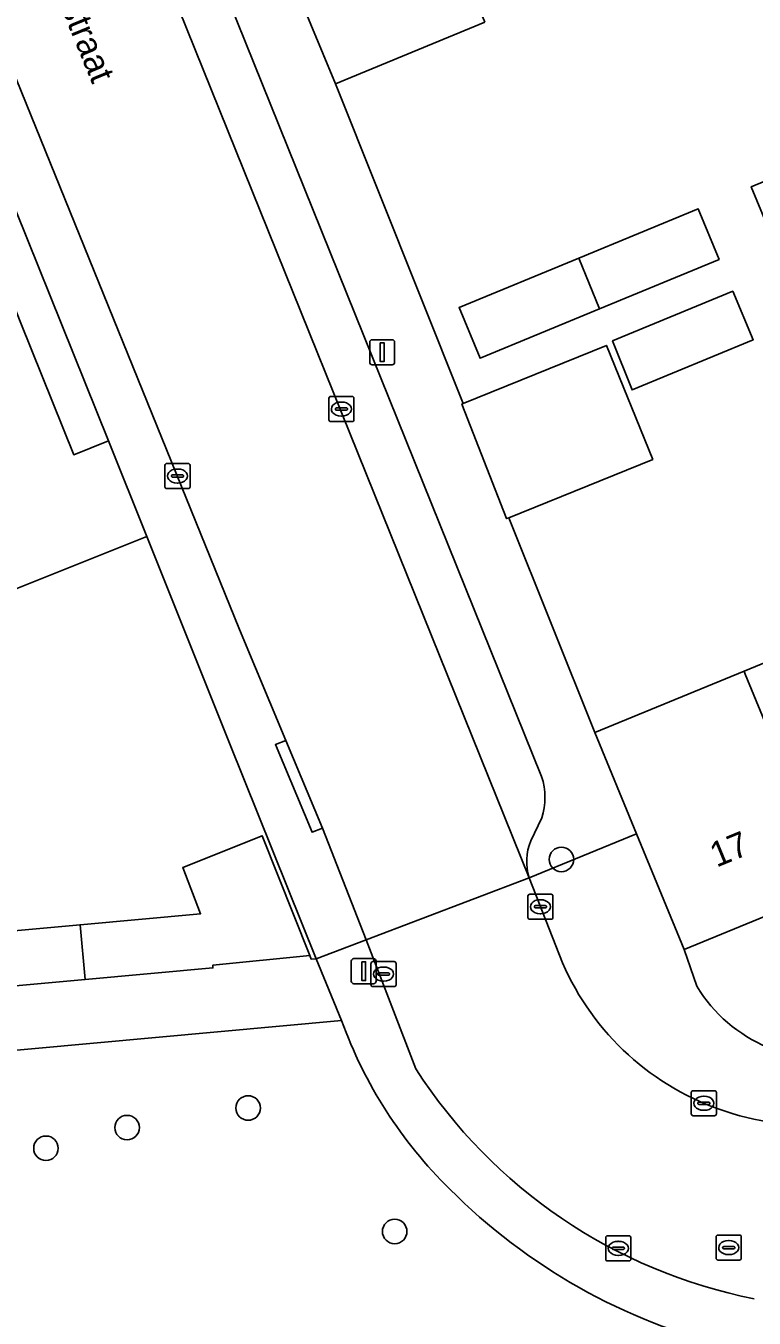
# Model space of a CAD drawing. Extents: x 162989 to 165008, y 383432 to 384338.
# Drawn here: x 163885.9 to 163914.9, y 383839.9 to 383891.5 of the extents above; entities that cross this region are included whole.
import ezdxf

# ---------------------------------------------------------------- set-up
doc = ezdxf.new("R2010")
doc.units = 0
for name, color, linetype in [('IMGEO_Boom', 7, 'Continuous'), ('IMGEO_Erf', 7, 'Continuous'), ('IMGEO_Groenvoorziening', 7, 'Continuous'), ('IMGEO_Kolk', 7, 'Continuous'), ('IMGEO_Lichtmast', 7, 'Continuous'), ('IMGEO_Muur', 7, 'Continuous'), ('IMGEO_Openbare_ruimte_label', 7, 'Continuous'), ('IMGEO_Pand', 7, 'Continuous'), ('IMGEO_Pand_nummerreeks', 7, 'Continuous'), ('IMGEO_Parkeervlak_open', 7, 'Continuous'), ('IMGEO_Rijbaan_lokaal_open', 7, 'Continuous'), ('IMGEO_Rioolput', 7, 'Continuous'), ('IMGEO_Voetpad_open', 7, 'Continuous')]:
    doc.layers.add(name, color=color, linetype=linetype)

msp = doc.modelspace()

# ---------------------------------------------------------------- linework, layer by layer
at = {"layer": 'IMGEO_Boom'}
for centre in [(163907.235, 383858.209), (163894.75, 383848.296), (163889.925, 383847.514), (163886.693, 383846.69), (163900.589, 383843.371)]:
    msp.add_circle(centre, 0.489, dxfattribs=at)
at = {"layer": 'IMGEO_Erf'}
for points in [[(163904.184, 383891.608), (163898.226, 383889.141), (163903.318, 383876.394), (163909.026, 383878.709), (163910.869, 383874.166), (163905.137, 383871.841), (163908.558, 383863.277), (163914.511, 383865.725), (163919.581, 383867.809), (163920.323, 383868.114), (163926.135, 383870.504), (163931.965, 383872.901), (163937.898, 383875.34), (163941.457, 383866.686), (163935.522, 383864.245), (163929.693, 383861.848), (163923.881, 383859.458), (163918.069, 383857.068), (163912.119, 383854.621), (163912.626, 383853.153)], [(163885.697, 383879.603), (163887.798, 383874.353), (163889.191, 383874.91), (163884.087, 383887.565)], [(163882.926, 383855.139), (163888.054, 383855.608), (163892.857, 383856.047), (163892.147, 383857.891), (163895.304, 383859.152), (163897.213, 383854.373), (163897.266, 383854.232), (163897.461, 383854.25), (163894.005, 383862.843), (163890.717, 383871.094), (163883.329, 383868.139)]]:
    msp.add_lwpolyline(points, dxfattribs=at)
for points in [[(163920.352, 383884.971), (163915.637, 383883.019), (163914.798, 383885.044), (163919.507, 383886.994), (163924.321, 383888.987), (163925.16, 383886.962)], [(163903.995, 383878.198), (163903.156, 383880.223), (163907.921, 383882.196), (163912.679, 383884.166), (163913.518, 383882.141), (163908.75, 383880.167)], [(163914.869, 383878.931), (163910.051, 383876.936), (163909.272, 383878.895), (163914.058, 383880.876)]]:
    msp.add_lwpolyline(points, close=True, dxfattribs=at)
msp.add_arc((163917.828, 383856.318), 6.089, 211.3188, 282.4434, dxfattribs=at)
at = {"layer": 'IMGEO_Groenvoorziening'}
msp.add_lwpolyline([(163898.475, 383851.785), (163861.538, 383848.404), (163817.731, 383863.45), (163809.329, 383871.571), (163807.224, 383869.407), (163800.379, 383871.261), (163800.304, 383876.419), (163784.839, 383880.72), (163775.646, 383884.905), (163773.428, 383885.914), (163771.806, 383885.68), (163763.327, 383883.882), (163761.67, 383880.294), (163761.318, 383879.505), (163762.901, 383879.022), (163763.142, 383879.783), (163770.57, 383877.207), (163786.519, 383872.073), (163829.229, 383857.865), (163846.299, 383851.794), (163880.237, 383839.724)], dxfattribs=at)
for centre, radius, start, end in [((163915.33, 383857.842), 17.91, 199.7657, 225.5332), ((163919.569, 383861.773), 23.687, 224.876, 256.299), ((163916.606, 383857.515), 18.941, 261.9673, 293.7031)]:
    msp.add_arc(centre, radius, start, end, dxfattribs=at)
at = {"layer": 'IMGEO_Kolk'}
for p, q in [((163897.965, 383875.749), (163897.965, 383876.601)), ((163898.04, 383876.675), (163898.892, 383876.675)), ((163898.453, 383876.455), (163898.478, 383876.455)), ((163898.966, 383876.601), (163898.966, 383875.749)), ((163898.224, 383876.169), (163898.224, 383876.181)), ((163898.662, 383876.132), (163898.264, 383876.132)), ((163898.267, 383876.218), (163898.665, 383876.218)), ((163898.476, 383875.895), (163898.451, 383875.895)), ((163898.708, 383876.181), (163898.708, 383876.169)), ((163898.892, 383875.675), (163898.04, 383875.675)), ((163891.434, 383873.077), (163891.434, 383873.929)), ((163891.509, 383874.003), (163892.361, 383874.003)), ((163891.922, 383873.783), (163891.947, 383873.783)), ((163892.435, 383873.929), (163892.435, 383873.077)), ((163891.693, 383873.497), (163891.693, 383873.509)), ((163892.131, 383873.46), (163891.733, 383873.46)), ((163891.736, 383873.546), (163892.134, 383873.546)), ((163891.945, 383873.223), (163891.92, 383873.223)), ((163892.177, 383873.509), (163892.177, 383873.497)), ((163892.361, 383873.003), (163891.509, 383873.003)), ((163905.896, 383855.898), (163905.896, 383856.75)), ((163905.971, 383856.824), (163906.823, 383856.824)), ((163906.897, 383856.75), (163906.897, 383855.898)), ((163906.155, 383856.318), (163906.155, 383856.33)), ((163906.593, 383856.281), (163906.195, 383856.281)), ((163906.198, 383856.367), (163906.596, 383856.367)), ((163906.384, 383856.604), (163906.409, 383856.604)), ((163906.639, 383856.33), (163906.639, 383856.318)), ((163906.823, 383855.824), (163905.971, 383855.824)), ((163906.407, 383856.044), (163906.382, 383856.044)), ((163899.72, 383854.138), (163900.572, 383854.138)), ((163899.645, 383853.212), (163899.645, 383854.064)), ((163899.904, 383853.632), (163899.904, 383853.644)), ((163899.947, 383853.681), (163900.345, 383853.681)), ((163900.133, 383853.918), (163900.158, 383853.918)), ((163900.388, 383853.644), (163900.388, 383853.632)), ((163900.646, 383854.064), (163900.646, 383853.212)), ((163900.572, 383853.138), (163899.72, 383853.138)), ((163900.342, 383853.595), (163899.944, 383853.595)), ((163900.156, 383853.358), (163900.131, 383853.358)), ((163912.484, 383848.985), (163913.336, 383848.985)), ((163912.409, 383848.059), (163912.409, 383848.911)), ((163912.668, 383848.479), (163912.668, 383848.491)), ((163913.106, 383848.442), (163912.708, 383848.442)), ((163912.711, 383848.528), (163913.109, 383848.528)), ((163912.897, 383848.765), (163912.922, 383848.765)), ((163913.152, 383848.491), (163913.152, 383848.479)), ((163913.41, 383848.911), (163913.41, 383848.059)), ((163913.336, 383847.985), (163912.484, 383847.985)), ((163912.92, 383848.205), (163912.895, 383848.205)), ((163908.999, 383842.272), (163908.999, 383843.124)), ((163909.074, 383843.198), (163909.926, 383843.198)), ((163909.487, 383842.978), (163909.512, 383842.978)), ((163910, 383843.124), (163910, 383842.272)), ((163909.258, 383842.692), (163909.258, 383842.704)), ((163909.696, 383842.655), (163909.298, 383842.655)), ((163909.301, 383842.741), (163909.699, 383842.741)), ((163909.51, 383842.418), (163909.485, 383842.418)), ((163909.742, 383842.704), (163909.742, 383842.692)), ((163909.926, 383842.198), (163909.074, 383842.198))]:
    msp.add_line(p, q, dxfattribs=at)
for points in [[(163897.965, 383875.749), (163897.965, 383876.601)], [(163898.04, 383876.675), (163898.892, 383876.675)], [(163898.966, 383876.601), (163898.966, 383875.749)], [(163898.892, 383875.675), (163898.04, 383875.675)], [(163891.434, 383873.077), (163891.434, 383873.929)], [(163891.509, 383874.003), (163892.361, 383874.003)], [(163892.435, 383873.929), (163892.435, 383873.077)], [(163892.361, 383873.003), (163891.509, 383873.003)], [(163905.896, 383855.898), (163905.896, 383856.75)], [(163905.971, 383856.824), (163906.823, 383856.824)], [(163906.897, 383856.75), (163906.897, 383855.898)], [(163906.823, 383855.824), (163905.971, 383855.824)], [(163899.72, 383854.138), (163900.572, 383854.138)], [(163899.645, 383853.212), (163899.645, 383854.064)], [(163900.646, 383854.064), (163900.646, 383853.212)], [(163900.572, 383853.138), (163899.72, 383853.138)], [(163912.484, 383848.985), (163913.336, 383848.985)], [(163912.409, 383848.059), (163912.409, 383848.911)], [(163913.41, 383848.911), (163913.41, 383848.059)], [(163913.336, 383847.985), (163912.484, 383847.985)], [(163908.999, 383842.272), (163908.999, 383843.124)], [(163909.074, 383843.198), (163909.926, 383843.198)], [(163910, 383843.124), (163910, 383842.272)], [(163909.926, 383842.198), (163909.074, 383842.198)]]:
    msp.add_lwpolyline(points, dxfattribs=at)
for centre, radius, start, end in [((163898.042, 383876.599), 0.0765, 91.552, 178.448), ((163898.042, 383876.599), 0.0765, 91.552, 178.448), ((163898.89, 383876.599), 0.0765, 1.552, 88.448), ((163898.89, 383876.599), 0.0765, 1.552, 88.448), ((163898.264, 383876.178), 0.0403, 85.8775, 175.7526), ((163898.261, 383876.168), 0.0366, 178.938, 274.7102), ((163898.665, 383876.175), 0.043, 264.8664, 352.4533), ((163898.669, 383876.18), 0.0386, 1.7309, 96.639), ((163898.042, 383875.751), 0.0765, 181.552, 268.448), ((163898.042, 383875.751), 0.0765, 181.552, 268.448), ((163898.89, 383875.751), 0.0765, 271.552, 358.448), ((163898.89, 383875.751), 0.0765, 271.552, 358.448), ((163891.511, 383873.927), 0.0765, 91.552, 178.448), ((163891.511, 383873.927), 0.0765, 91.552, 178.448), ((163892.359, 383873.927), 0.0765, 1.552, 88.448), ((163892.359, 383873.927), 0.0765, 1.552, 88.448), ((163891.733, 383873.506), 0.0403, 85.8775, 175.7526), ((163891.73, 383873.496), 0.0366, 178.938, 274.7102), ((163892.134, 383873.503), 0.043, 264.8664, 352.4533), ((163892.138, 383873.508), 0.0386, 1.7309, 96.639), ((163891.511, 383873.079), 0.0765, 181.552, 268.448), ((163891.511, 383873.079), 0.0765, 181.552, 268.448), ((163892.359, 383873.079), 0.0765, 271.552, 358.448), ((163892.359, 383873.079), 0.0765, 271.552, 358.448), ((163905.973, 383856.748), 0.0765, 91.552, 178.448), ((163905.973, 383856.748), 0.0765, 91.552, 178.448), ((163906.821, 383856.748), 0.0765, 1.552, 88.448), ((163906.821, 383856.748), 0.0765, 1.552, 88.448), ((163906.195, 383856.327), 0.0403, 85.8775, 175.7526), ((163906.192, 383856.317), 0.0366, 178.938, 274.7102), ((163906.596, 383856.324), 0.043, 264.8664, 352.4533), ((163906.6, 383856.329), 0.0386, 1.7309, 96.639), ((163905.973, 383855.9), 0.0765, 181.552, 268.448), ((163905.973, 383855.9), 0.0765, 181.552, 268.448), ((163906.821, 383855.9), 0.0765, 271.552, 358.448), ((163906.821, 383855.9), 0.0765, 271.552, 358.448), ((163899.722, 383854.062), 0.0765, 91.552, 178.448), ((163899.722, 383854.062), 0.0765, 91.552, 178.448), ((163900.57, 383854.062), 0.0765, 1.552, 88.448), ((163900.57, 383854.062), 0.0765, 1.552, 88.448), ((163899.944, 383853.641), 0.0403, 85.8775, 175.7526), ((163899.941, 383853.631), 0.0366, 178.938, 274.7102), ((163900.345, 383853.638), 0.043, 264.8664, 352.4533), ((163900.349, 383853.643), 0.0386, 1.7309, 96.639), ((163899.722, 383853.214), 0.0765, 181.552, 268.448), ((163899.722, 383853.214), 0.0765, 181.552, 268.448), ((163900.57, 383853.214), 0.0765, 271.552, 358.448), ((163900.57, 383853.214), 0.0765, 271.552, 358.448), ((163912.486, 383848.909), 0.0765, 91.552, 178.448), ((163912.486, 383848.909), 0.0765, 91.552, 178.448), ((163913.334, 383848.909), 0.0765, 1.552, 88.448), ((163913.334, 383848.909), 0.0765, 1.552, 88.448), ((163912.708, 383848.488), 0.0403, 85.8775, 175.7526), ((163912.705, 383848.478), 0.0366, 178.938, 274.7102), ((163913.109, 383848.485), 0.043, 264.8664, 352.4533), ((163913.113, 383848.49), 0.0386, 1.7309, 96.639), ((163912.486, 383848.061), 0.0765, 181.552, 268.448), ((163912.486, 383848.061), 0.0765, 181.552, 268.448), ((163913.334, 383848.061), 0.0765, 271.552, 358.448), ((163913.334, 383848.061), 0.0765, 271.552, 358.448), ((163909.076, 383843.122), 0.0765, 91.552, 178.448), ((163909.076, 383843.122), 0.0765, 91.552, 178.448), ((163909.924, 383843.122), 0.0765, 1.552, 88.448), ((163909.924, 383843.122), 0.0765, 1.552, 88.448), ((163909.076, 383842.274), 0.0765, 181.552, 268.448), ((163909.076, 383842.274), 0.0765, 181.552, 268.448), ((163909.298, 383842.701), 0.0403, 85.8775, 175.7526), ((163909.295, 383842.691), 0.0366, 178.938, 274.7102), ((163909.699, 383842.698), 0.043, 264.8664, 352.4533), ((163909.703, 383842.703), 0.0386, 1.7309, 96.639), ((163909.924, 383842.274), 0.0765, 271.552, 358.448), ((163909.924, 383842.274), 0.0765, 271.552, 358.448)]:
    msp.add_arc(centre, radius, start, end, dxfattribs=at)
for centre, major_axis, ratio, start_param, end_param in [((163898.452, 383876.175), (-0.387, 0.002), 0.722429, 4.712389, 7.853982), ((163898.477, 383876.175), (-0.39, 0.002), 0.717154, 1.570796, 4.712389), ((163891.921, 383873.503), (-0.387, 0.002), 0.722429, 4.712389, 7.853982), ((163891.946, 383873.503), (-0.39, 0.002), 0.717154, 1.570796, 4.712389), ((163906.383, 383856.324), (-0.387, 0.002), 0.722429, 4.712389, 7.853982), ((163906.408, 383856.324), (-0.39, 0.002), 0.717154, 1.570796, 4.712389), ((163900.132, 383853.638), (-0.387, 0.002), 0.722429, 4.712389, 7.853982), ((163900.157, 383853.638), (-0.39, 0.002), 0.717154, 1.570796, 4.712389), ((163912.896, 383848.485), (-0.387, 0.002), 0.722429, 4.712389, 7.853982), ((163912.921, 383848.485), (-0.39, 0.002), 0.717154, 1.570796, 4.712389), ((163909.486, 383842.698), (-0.387, 0.002), 0.722429, 4.712389, 7.853982), ((163909.511, 383842.698), (-0.39, 0.002), 0.717154, 1.570796, 4.712389)]:
    msp.add_ellipse(centre, major_axis=major_axis, ratio=ratio, start_param=start_param, end_param=end_param, dxfattribs=at)
at = {"layer": 'IMGEO_Lichtmast'}
for p, q in [((163899.697, 383878.941), (163900.487, 383878.941)), ((163900.487, 383878.941), (163899.697, 383878.941)), ((163899.597, 383878.041), (163899.597, 383878.841)), ((163899.597, 383878.841), (163899.597, 383878.041)), ((163900.587, 383878.841), (163900.587, 383878.041)), ((163900.587, 383878.041), (163900.587, 383878.841)), ((163900.487, 383877.941), (163899.697, 383877.941)), ((163899.697, 383877.941), (163900.487, 383877.941)), ((163898.86, 383853.353), (163898.86, 383854.153)), ((163898.86, 383854.153), (163898.86, 383853.353)), ((163898.96, 383854.253), (163899.75, 383854.253)), ((163899.75, 383854.253), (163898.96, 383854.253)), ((163899.85, 383854.153), (163899.85, 383853.353)), ((163899.85, 383853.353), (163899.85, 383854.153)), ((163899.75, 383853.253), (163898.96, 383853.253)), ((163898.96, 383853.253), (163899.75, 383853.253))]:
    msp.add_line(p, q, dxfattribs=at)
for points in [[(163900.017, 383878.816), (163900.167, 383878.816), (163900.167, 383878.066), (163900.017, 383878.066), (163900.017, 383878.816)], [(163899.28, 383854.128), (163899.43, 383854.128), (163899.43, 383853.378), (163899.28, 383853.378), (163899.28, 383854.128)]]:
    msp.add_lwpolyline(points, dxfattribs=at)
for centre, start, end in [((163899.697, 383878.841), 90, 180), ((163899.697, 383878.841), 90, 180), ((163900.487, 383878.841), 0, 90), ((163900.487, 383878.841), 360, 90), ((163899.697, 383878.041), 180, 270), ((163899.697, 383878.041), 180, 270), ((163900.487, 383878.041), 270, 0), ((163900.487, 383878.041), 270, 0), ((163898.96, 383854.153), 90, 180), ((163898.96, 383854.153), 90, 180), ((163899.75, 383854.153), 0, 90), ((163899.75, 383854.153), 360, 90), ((163898.96, 383853.353), 180, 270), ((163898.96, 383853.353), 180, 270), ((163899.75, 383853.353), 270, 0), ((163899.75, 383853.353), 270, 0)]:
    msp.add_arc(centre, 0.1, start, end, dxfattribs=at)
at = {"layer": 'IMGEO_Muur'}
msp.add_lwpolyline([(163894.005, 383862.843), (163890.717, 383871.094)], dxfattribs=at)
at = {"layer": 'IMGEO_Pand'}
for points in [[(163904.184, 383891.608), (163900.679, 383900.072), (163894.721, 383897.605), (163898.226, 383889.141)], [(163919.507, 383886.994), (163914.798, 383885.044), (163915.637, 383883.019), (163920.352, 383884.971)], [(163907.921, 383882.196), (163908.75, 383880.167), (163913.518, 383882.141), (163912.679, 383884.166)], [(163881.887, 383871.743), (163883.329, 383868.139), (163890.717, 383871.094), (163889.191, 383874.91), (163887.798, 383874.353), (163885.697, 383879.603), (163884.577, 383882.402), (163882.196, 383881.449), (163878.581, 383880.003)], [(163907.921, 383882.196), (163903.156, 383880.223), (163903.995, 383878.198), (163908.75, 383880.167)], [(163910.051, 383876.936), (163914.869, 383878.931), (163914.058, 383880.876), (163909.272, 383878.895)], [(163903.318, 383876.394), (163903.267, 383876.373), (163905.046, 383871.804), (163905.137, 383871.841), (163910.869, 383874.166), (163909.026, 383878.709)], [(163918.069, 383857.068), (163923.881, 383859.458), (163920.372, 383867.99), (163920.323, 383868.114), (163919.581, 383867.809), (163914.511, 383865.725), (163914.561, 383865.6)], [(163914.561, 383865.6), (163914.511, 383865.725), (163908.558, 383863.277), (163910.221, 383859.234), (163912.119, 383854.621), (163918.069, 383857.068)], [(163888.254, 383853.42), (163893.349, 383853.886), (163893.339, 383853.991), (163897.213, 383854.373), (163895.304, 383859.152), (163892.147, 383857.891), (163892.857, 383856.047), (163888.054, 383855.608)], [(163888.254, 383853.42), (163888.054, 383855.608), (163882.926, 383855.139), (163883.126, 383852.95)]]:
    msp.add_lwpolyline(points, close=True, dxfattribs=at)
at = {"layer": 'IMGEO_Parkeervlak_open'}
for points in [[(163889.385, 383898.605), (163905.943, 383857.474)], [(163906.443, 383861.516), (163892.615, 383895.858)], [(163906.008, 383858.95), (163906.449, 383859.865)]]:
    msp.add_lwpolyline(points, dxfattribs=at)
for centre, radius, start, end in [((163903.931, 383860.681), 2.647, 342.0385, 18.378), ((163908.082, 383858.119), 2.234, 158.1732, 196.7837)]:
    msp.add_arc(centre, radius, start, end, dxfattribs=at)
at = {"layer": 'IMGEO_Rijbaan_lokaal_open'}
msp.add_lwpolyline([(163889.385, 383898.605), (163888.615, 383900.508), (163885.975, 383907.029), (163884.885, 383909.709), (163884.739, 383910.081), (163884.425, 383910.857), (163878.213, 383926.2), (163867.535, 383952.578), (163860.765, 383949.747), (163871.275, 383924.498), (163872.984, 383920.278), (163883.249, 383894.937), (163884.941, 383890.759), (163894.41, 383867.382), (163896.256, 383862.959), (163897.716, 383859.461), (163899.447, 383855.004), (163905.943, 383857.474)], close=True, dxfattribs=at)
msp.add_lwpolyline([(163907.278, 383854.084), (163905.943, 383857.474), (163899.447, 383855.004), (163899.449, 383854.999), (163901.43, 383849.855)], dxfattribs=at)
for centre, radius, start, end in [((163917.123, 383858.353), 10.731, 203.4405, 300.4516), ((163918.975, 383861.158), 20.871, 212.7923, 258.7749)]:
    msp.add_arc(centre, radius, start, end, dxfattribs=at)
at = {"layer": 'IMGEO_Rioolput'}
for p, q in [((163913.399, 383842.302), (163913.399, 383843.154)), ((163913.474, 383843.228), (163914.326, 383843.228)), ((163913.701, 383842.771), (163914.099, 383842.771)), ((163913.887, 383843.008), (163913.912, 383843.008)), ((163914.4, 383843.154), (163914.4, 383842.302)), ((163913.658, 383842.722), (163913.658, 383842.734)), ((163914.096, 383842.685), (163913.698, 383842.685)), ((163913.91, 383842.448), (163913.885, 383842.448)), ((163914.142, 383842.734), (163914.142, 383842.722)), ((163914.326, 383842.228), (163913.474, 383842.228))]:
    msp.add_line(p, q, dxfattribs=at)
for points in [[(163913.399, 383842.302), (163913.399, 383843.154)], [(163913.474, 383843.228), (163914.326, 383843.228)], [(163914.4, 383843.154), (163914.4, 383842.302)], [(163914.326, 383842.228), (163913.474, 383842.228)]]:
    msp.add_lwpolyline(points, dxfattribs=at)
for centre, radius, start, end in [((163913.476, 383843.152), 0.0765, 91.552, 178.448), ((163913.476, 383843.152), 0.0765, 91.552, 178.448), ((163913.698, 383842.731), 0.0403, 85.8775, 175.7526), ((163914.103, 383842.733), 0.0386, 1.7309, 96.639), ((163914.324, 383843.152), 0.0765, 1.552, 88.448), ((163914.324, 383843.152), 0.0765, 1.552, 88.448), ((163913.476, 383842.304), 0.0765, 181.552, 268.448), ((163913.476, 383842.304), 0.0765, 181.552, 268.448), ((163913.695, 383842.721), 0.0366, 178.938, 274.7102), ((163914.099, 383842.728), 0.043, 264.8664, 352.4533), ((163914.324, 383842.304), 0.0765, 271.552, 358.448), ((163914.324, 383842.304), 0.0765, 271.552, 358.448)]:
    msp.add_arc(centre, radius, start, end, dxfattribs=at)
for centre, major_axis, ratio, start_param, end_param in [((163913.886, 383842.728), (-0.387, 0.002), 0.722429, 4.712389, 7.853982), ((163913.911, 383842.728), (-0.39, 0.002), 0.717154, 1.570796, 4.712389)]:
    msp.add_ellipse(centre, major_axis=major_axis, ratio=ratio, start_param=start_param, end_param=end_param, dxfattribs=at)
at = {"layer": 'IMGEO_Voetpad_open'}
for points in [[(163905.137, 383871.841), (163905.046, 383871.804), (163903.267, 383876.373), (163903.318, 383876.394), (163898.226, 383889.141), (163894.721, 383897.605), (163893.635, 383900.12), (163892.691, 383902.14), (163889.067, 383900.692), (163888.615, 383900.508), (163889.385, 383898.605)], [(163892.615, 383895.858), (163906.443, 383861.516)], [(163905.943, 383857.474), (163910.221, 383859.234), (163908.558, 383863.277), (163905.137, 383871.841)], [(163906.449, 383859.865), (163906.008, 383858.95)], [(163912.626, 383853.153), (163912.119, 383854.621), (163910.221, 383859.234), (163905.943, 383857.474), (163907.278, 383854.084)], [(163901.43, 383849.855), (163899.449, 383854.999), (163897.461, 383854.25), (163898.475, 383851.785)], [(163861.538, 383848.404), (163898.475, 383851.785), (163897.461, 383854.25), (163897.266, 383854.232), (163897.213, 383854.373), (163893.339, 383853.991), (163893.349, 383853.886), (163888.254, 383853.42), (163883.126, 383852.95)]]:
    msp.add_lwpolyline(points, dxfattribs=at)
for points in [[(163884.941, 383890.759), (163884.483, 383890.576), (163883.109, 383890.16), (163884.087, 383887.565), (163889.191, 383874.91), (163890.717, 383871.094), (163894.005, 383862.843), (163897.461, 383854.25), (163899.449, 383854.999), (163899.447, 383855.004), (163897.716, 383859.461), (163897.298, 383859.294), (163895.838, 383862.792), (163896.256, 383862.959), (163894.41, 383867.382)], [(163897.716, 383859.461), (163896.256, 383862.959), (163895.838, 383862.792), (163897.298, 383859.294)]]:
    msp.add_lwpolyline(points, close=True, dxfattribs=at)
for centre, radius, start, end in [((163903.931, 383860.681), 2.647, 342.0385, 18.378), ((163908.082, 383858.119), 2.234, 158.1732, 196.7837), ((163917.123, 383858.353), 10.731, 203.4405, 300.4516), ((163917.828, 383856.318), 6.089, 211.3188, 282.4434), ((163915.33, 383857.842), 17.91, 199.7657, 225.5332), ((163918.975, 383861.158), 20.871, 212.7923, 258.7749), ((163919.569, 383861.773), 23.687, 224.876, 256.299), ((163916.606, 383857.515), 18.941, 261.9673, 293.7031)]:
    msp.add_arc(centre, radius, start, end, dxfattribs=at)

# ---------------------------------------------------------------- texts
at = {"layer": 'IMGEO_Openbare_ruimte_label'}
msp.add_text('Hondiusstraat', height=1, rotation=292.3334, dxfattribs=at).set_placement((163885.411, 383896.739))
at = {"layer": 'IMGEO_Pand_nummerreeks'}
msp.add_text('17', height=1, rotation=22.3568, dxfattribs=at).set_placement((163913.415, 383857.88))

doc.saveas('drawing.dxf')
